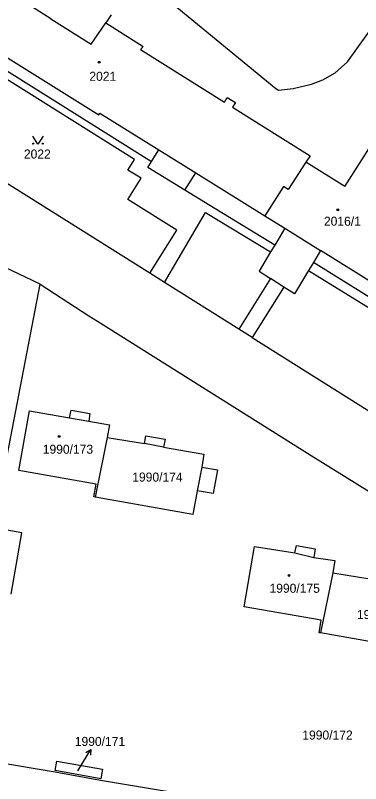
# Model space of a CAD drawing. Extents: x -593183 to -588034, y -1130415 to -1124994.
# Drawn here: x -590163.9 to -590098.9, y -1128936.8 to -1128792.3 of the extents above; entities that cross this region are included whole.
import ezdxf

# ---------------------------------------------------------------- set-up
doc = ezdxf.new("R2010")
doc.units = 0
for name, color, linetype in [('Vrstva 1', 7, 'Continuous'), ('Vrstva 16', 7, 'Continuous'), ('Vrstva 18', 7, 'Continuous'), ('Vrstva 19', 7, 'Continuous'), ('Vrstva 25', 7, 'Continuous'), ('Vrstva 4', 7, 'Continuous')]:
    doc.layers.add(name, color=color, linetype=linetype)

msp = doc.modelspace()

# ---------------------------------------------------------------- linework, layer by layer
at = {"layer": 'Vrstva 1'}
for p, q in [((-590134.88, -1128789.6), (-590114.83, -1128806.06)), ((-590101.34, -1128801.05), (-590095.2, -1128792.43)), ((-590170.54, -1128797.04), (-590148.16, -1128811.01)), ((-590103.7, -1128803.07), (-590101.34, -1128801.05)), ((-590105.97, -1128804.39), (-590103.7, -1128803.07)), ((-590111.57, -1128806.03), (-590108.13, -1128805.25)), ((-590108.13, -1128805.25), (-590105.97, -1128804.39)), ((-590114.83, -1128806.06), (-590114.33, -1128806.37)), ((-590114.33, -1128806.37), (-590111.57, -1128806.03)), ((-590148.16, -1128811.01), (-590147.96, -1128810.7)), ((-590147.96, -1128810.7), (-590136.9, -1128817.58)), ((-590138.57, -1128840.81), (-590182.67, -1128813.12)), ((-590101.88, -1128824.46), (-590094.92, -1128813.59)), ((-590136.9, -1128817.58), (-590129.94, -1128821.9)), ((-590109.18, -1128819.88), (-590112.52, -1128825.03)), ((-590101.88, -1128824.46), (-590109.18, -1128819.88)), ((-590129.94, -1128821.9), (-590116.92, -1128829.99)), ((-590113.38, -1128824.47), (-590116.92, -1128829.99)), ((-590112.52, -1128825.03), (-590113.38, -1128824.47)), ((-590116.92, -1128829.99), (-590113.16, -1128832.33)), ((-590113.16, -1128832.33), (-590114.49, -1128834.56)), ((-590115.06, -1128835.51), (-590115.83, -1128836.79)), ((-590114.49, -1128834.56), (-590115.06, -1128835.51)), ((-590159.23, -1128842.82), (-590173.12, -1128836.32)), ((-590115.83, -1128836.79), (-590118, -1128840.42)), ((-590106.41, -1128836.53), (-590107.78, -1128838.78)), ((-590092.38, -1128845.26), (-590106.41, -1128836.53)), ((-590107.78, -1128838.78), (-590108.68, -1128840.27)), ((-590135.82, -1128842.53), (-590138.57, -1128840.81)), ((-590118, -1128840.42), (-590115.85, -1128841.8)), ((-590108.68, -1128840.27), (-590111.36, -1128844.69)), ((-590168.07, -1128888.69), (-590159.23, -1128842.82)), ((-590159.23, -1128842.82), (-590150.07, -1128848.78)), ((-590121.81, -1128851.33), (-590135.82, -1128842.53)), ((-590115.85, -1128841.8), (-590121.81, -1128851.33)), ((-590113.33, -1128843.43), (-590119.31, -1128852.9)), ((-590111.36, -1128844.69), (-590113.33, -1128843.43)), ((-590150.07, -1128848.78), (-590148.43, -1128849.79)), ((-590148.43, -1128849.79), (-590107.72, -1128875.41)), ((-590119.31, -1128852.9), (-590121.81, -1128851.33)), ((-590119.31, -1128852.9), (-590059.74, -1128890.34)), ((-590163.21, -1128877.92), (-590161.21, -1128866.66)), ((-590161.21, -1128866.66), (-590153.68, -1128868.01)), ((-590153.68, -1128868.01), (-590153.39, -1128866.53)), ((-590153.39, -1128866.53), (-590149.85, -1128867.15)), ((-590149.85, -1128867.15), (-590150.08, -1128868.62)), ((-590150.08, -1128868.62), (-590146.16, -1128869.32)), ((-590146.16, -1128869.32), (-590146.58, -1128871.67)), ((-590146.58, -1128871.67), (-590148.86, -1128882.92)), ((-590146.58, -1128871.67), (-590139.58, -1128872.82)), ((-590139.58, -1128872.82), (-590139.32, -1128871.4)), ((-590139.32, -1128871.4), (-590135.71, -1128872.02)), ((-590135.71, -1128872.02), (-590135.98, -1128873.5)), ((-590135.98, -1128873.5), (-590128.4, -1128874.86)), ((-590128.4, -1128874.86), (-590128.8, -1128877.27)), ((-590107.72, -1128875.41), (-590106.06, -1128876.39)), ((-590128.8, -1128877.27), (-590125.82, -1128877.8)), ((-590106.06, -1128876.39), (-590066.18, -1128901.29)), ((-590148.69, -1128880.5), (-590163.21, -1128877.92)), ((-590125.82, -1128877.8), (-590126.63, -1128882.26)), ((-590149.11, -1128882.88), (-590148.69, -1128880.5)), ((-590129.65, -1128881.76), (-590130.46, -1128886.19)), ((-590126.63, -1128882.26), (-590129.65, -1128881.76)), ((-590148.86, -1128882.92), (-590149.11, -1128882.88)), ((-590130.46, -1128886.19), (-590148.86, -1128882.92)), ((-590162.66, -1128889.64), (-590168.07, -1128888.69)), ((-590164.67, -1128901.14), (-590162.66, -1128889.64)), ((-590111.27, -1128893.42), (-590110.95, -1128892)), ((-590110.95, -1128892), (-590107.42, -1128892.65)), ((-590120.82, -1128903.53), (-590118.84, -1128892.19)), ((-590118.84, -1128892.19), (-590111.27, -1128893.42)), ((-590107.42, -1128892.65), (-590107.7, -1128894.26)), ((-590107.7, -1128894.26), (-590103.77, -1128894.81)), ((-590103.77, -1128894.81), (-590104.13, -1128897.16)), ((-590104.13, -1128897.16), (-590106.46, -1128908.46)), ((-590104.13, -1128897.16), (-590097.16, -1128898.27)), ((-590106.29, -1128906.06), (-590120.82, -1128903.53)), ((-590106.71, -1128908.42), (-590106.29, -1128906.06)), ((-590106.46, -1128908.46), (-590106.71, -1128908.42)), ((-590087.95, -1128911.7), (-590106.46, -1128908.46)), ((-590156.42, -1128934.63), (-590172.42, -1128931.97)), ((-590156.37, -1128934.34), (-590156.09, -1128932.58)), ((-590156.09, -1128932.58), (-590147.5, -1128934.07)), ((-590147.87, -1128936.2), (-590156.42, -1128934.63)), ((-590147.82, -1128935.9), (-590156.37, -1128934.34)), ((-590147.5, -1128934.07), (-590147.82, -1128935.9)), ((-590122.29, -1128940.43), (-590147.87, -1128936.2))]:
    msp.add_line(p, q, dxfattribs=at)
at = {"layer": 'Vrstva 16'}
msp.add_line((-590152.1, -1128934.38), (-590151.23, -1128932.94), dxfattribs=at)
at = {"layer": 'Vrstva 25'}
msp.add_line((-590151.23, -1128932.94), (-590149.68, -1128930.37), dxfattribs=at)
for points in [[(-590158.63, -1128815.02), (-590159.63, -1128816.52), (-590160.63, -1128815.02)], [(-590150.63, -1128930.97), (-590149.68, -1128930.37), (-590149.77, -1128931.48)]]:
    msp.add_lwpolyline(points, dxfattribs=at)
for centre, radius in [((-590148.11, -1128801.11), 0.175), ((-590148.11, -1128801.11), 0.15), ((-590160.53, -1128816.42), 0.1), ((-590158.73, -1128816.42), 0.1), ((-590103.18, -1128828.86), 0.175), ((-590103.18, -1128828.86), 0.15), ((-590155.63, -1128871.48), 0.175), ((-590155.63, -1128871.48), 0.15), ((-590112.37, -1128897.65), 0.175), ((-590112.37, -1128897.65), 0.15)]:
    msp.add_circle(centre, radius, dxfattribs=at)
at = {"layer": 'Vrstva 4'}
for p, q in [((-590157.23, -1128792.91), (-590162.24, -1128789.74)), ((-590145.87, -1128792.2), (-590146.84, -1128793.69)), ((-590157.23, -1128792.91), (-590149.62, -1128797.72)), ((-590149.62, -1128797.72), (-590146.84, -1128793.69)), ((-590146.84, -1128793.69), (-590139.8, -1128798.16)), ((-590173.11, -1128797.91), (-590138.27, -1128819.78)), ((-590141.43, -1128819.38), (-590173.86, -1128799.1)), ((-590139.8, -1128798.16), (-590140.3, -1128798.69)), ((-590140.3, -1128798.69), (-590124.52, -1128808.59)), ((-590124.52, -1128808.59), (-590123.98, -1128807.74)), ((-590123.98, -1128807.74), (-590122.46, -1128808.7)), ((-590122.46, -1128808.7), (-590122.99, -1128809.55)), ((-590122.99, -1128809.55), (-590108.41, -1128818.69)), ((-590138.27, -1128819.78), (-590136.9, -1128817.58)), ((-590142.7, -1128821.42), (-590141.43, -1128819.38)), ((-590108.41, -1128818.69), (-590109.18, -1128819.88)), ((-590138.97, -1128820.91), (-590138.27, -1128819.78)), ((-590131.96, -1128825.16), (-590138.97, -1128820.91)), ((-590140.19, -1128822.88), (-590142.7, -1128821.42)), ((-590131.96, -1128825.16), (-590129.94, -1128821.9)), ((-590142.73, -1128826.95), (-590140.19, -1128822.88)), ((-590127.26, -1128828.08), (-590131.96, -1128825.16)), ((-590133.47, -1128832.68), (-590142.73, -1128826.95)), ((-590115.06, -1128835.51), (-590127.26, -1128828.08)), ((-590135.82, -1128842.53), (-590128.06, -1128829.36)), ((-590128.06, -1128829.36), (-590115.83, -1128836.79)), ((-590138.57, -1128840.81), (-590133.47, -1128832.68)), ((-590113.16, -1128832.33), (-590106.41, -1128836.53)), ((-590092.92, -1128848.05), (-590107.78, -1128838.78)), ((-590108.68, -1128840.27), (-590093.36, -1128849.72)), ((-590113.33, -1128843.43), (-590115.85, -1128841.8)), ((-590153.68, -1128868.01), (-590150.08, -1128868.62)), ((-590135.98, -1128873.5), (-590139.58, -1128872.82)), ((-590128.8, -1128877.27), (-590129.65, -1128881.76)), ((-590111.27, -1128893.42), (-590107.7, -1128894.26))]:
    msp.add_line(p, q, dxfattribs=at)

# ---------------------------------------------------------------- texts
at = {"layer": 'Vrstva 16'}
msp.add_text('1990/171', height=1.7, dxfattribs=at).set_placement((-590152.7, -1128929.72))
at = {"layer": 'Vrstva 18'}
for s, height, p in [('2022', 1.7, (-590162.28, -1128819.22)), ('1990/172', 1.7, (-590109.86, -1128928.52)), ('1990/171', 0.1, (-590152.33, -1128934.38))]:
    msp.add_text(s, height=height, dxfattribs=at).set_placement(p)
at = {"layer": 'Vrstva 19'}
for s, p in [('2021', (-590149.96, -1128804.6)), ('2016/1', (-590105.79, -1128831.86)), ('1990/173', (-590158.73, -1128874.75)), ('1990/174', (-590141.88, -1128879.99)), ('1990/175', (-590116.04, -1128900.91)), ('1990/176', (-590099.58, -1128905.85))]:
    msp.add_text(s, height=1.7, dxfattribs=at).set_placement(p)

doc.saveas('drawing.dxf')
